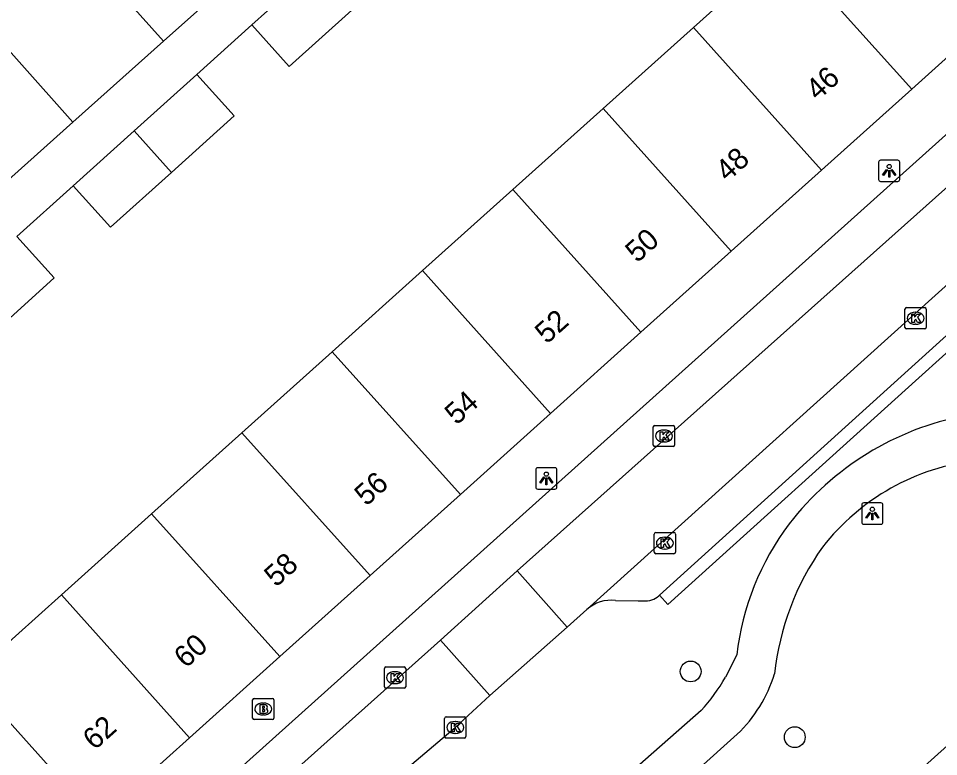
# Model space of a CAD drawing. Extents: x 162172 to 163187, y 382874 to 383684.
# Drawn here: x 162768.67 to 162811.9, y 383370.27 to 383404.94 of the extents above; entities that cross this region are included whole.
import ezdxf

# ---------------------------------------------------------------- set-up
doc = ezdxf.new("R2010")
doc.units = 0
for name, color, linetype in [('IMGEO_Boom', 7, 'Continuous'), ('IMGEO_Brandkraan', 7, 'Continuous'), ('IMGEO_Kolk', 7, 'Continuous'), ('IMGEO_Lichtpunt', 7, 'Continuous'), ('IMGEO_Pand', 7, 'Continuous'), ('IMGEO_Pand_nummerreeks', 7, 'Continuous'), ('IMGEO_Parkeervlak_open', 7, 'Continuous'), ('IMGEO_Rijbaan_lokaal_open', 7, 'Continuous'), ('IMGEO_Voetpad_halfverhard', 7, 'Continuous'), ('IMGEO_Voetpad_open', 7, 'Continuous')]:
    doc.layers.add(name, color=color, linetype=linetype)

msp = doc.modelspace()

# ---------------------------------------------------------------- linework, layer by layer
at = {"layer": 'IMGEO_Boom'}
for centre in [(162800.25, 383374.268), (162805.141, 383371.181)]:
    msp.add_circle(centre, 0.489, dxfattribs=at)
at = {"layer": 'IMGEO_Brandkraan'}
for p, q in [((162779.668, 383372.077), (162779.668, 383372.929)), ((162779.743, 383373.003), (162780.595, 383373.003)), ((162780.669, 383372.929), (162780.669, 383372.077)), ((162780.156, 383372.783), (162780.181, 383372.783)), ((162780.595, 383372.003), (162779.743, 383372.003)), ((162780.179, 383372.223), (162780.154, 383372.223))]:
    msp.add_line(p, q, dxfattribs=at)
for points in [[(162779.668, 383372.077), (162779.668, 383372.929)], [(162779.743, 383373.003), (162780.595, 383373.003)], [(162780.669, 383372.929), (162780.669, 383372.077)], [(162780.016, 383372.703), (162780.016, 383372.303), (162780.229, 383372.303)], [(162780.247, 383372.703), (162780.016, 383372.703)], [(162780.195, 383372.622), (162780.141, 383372.622), (162780.141, 383372.546)], [(162780.141, 383372.546), (162780.194, 383372.546)], [(162780.203, 383372.47), (162780.141, 383372.47), (162780.141, 383372.389)], [(162780.595, 383372.003), (162779.743, 383372.003)], [(162780.141, 383372.389), (162780.203, 383372.389)]]:
    msp.add_lwpolyline(points, dxfattribs=at)
for centre, radius, start, end in [((162779.745, 383372.927), 0.0765, 91.552, 178.448), ((162779.745, 383372.927), 0.0765, 91.552, 178.448), ((162780.593, 383372.927), 0.0765, 1.552, 88.448), ((162780.593, 383372.927), 0.0765, 1.552, 88.448), ((162780.196, 383372.584), 0.0379, 267.8285, 90.9355), ((162780.204, 383372.429), 0.0404, 269.8759, 90.5077), ((162780.251, 383372.558), 0.145, 59.4692, 91.5367), ((162780.276, 383372.605), 0.0922, 285.5137, 58.1501), ((162780.281, 383372.413), 0.105, 301.3115, 78.989), ((162779.745, 383372.079), 0.0765, 181.552, 268.448), ((162779.745, 383372.079), 0.0765, 181.552, 268.448), ((162780.235, 383372.554), 0.251, 268.6676, 293.5347), ((162780.593, 383372.079), 0.0765, 271.552, 358.448), ((162780.593, 383372.079), 0.0765, 271.552, 358.448)]:
    msp.add_arc(centre, radius, start, end, dxfattribs=at)
for centre, major_axis, ratio, start_param, end_param in [((162780.155, 383372.503), (-0.387, 0.002), 0.722429, 4.712389, 7.853982), ((162780.18, 383372.503), (-0.39, 0.002), 0.717154, 1.570796, 4.712389)]:
    msp.add_ellipse(centre, major_axis=major_axis, ratio=ratio, start_param=start_param, end_param=end_param, dxfattribs=at)
at = {"layer": 'IMGEO_Kolk'}
for p, q in [((162810.316, 383390.432), (162810.316, 383391.284)), ((162810.391, 383391.358), (162811.243, 383391.358)), ((162810.804, 383391.138), (162810.829, 383391.138)), ((162811.317, 383391.284), (162811.317, 383390.432)), ((162810.827, 383390.578), (162810.802, 383390.578)), ((162811.243, 383390.358), (162810.391, 383390.358)), ((162798.569, 383385.828), (162799.421, 383385.828)), ((162798.494, 383384.902), (162798.494, 383385.754)), ((162798.982, 383385.608), (162799.007, 383385.608)), ((162799.495, 383385.754), (162799.495, 383384.902)), ((162799.005, 383385.048), (162798.98, 383385.048)), ((162799.421, 383384.828), (162798.569, 383384.828)), ((162798.536, 383379.871), (162798.536, 383380.723)), ((162798.611, 383380.797), (162799.463, 383380.797)), ((162799.537, 383380.723), (162799.537, 383379.871)), ((162799.024, 383380.577), (162799.049, 383380.577)), ((162799.463, 383379.797), (162798.611, 383379.797)), ((162799.047, 383380.017), (162799.022, 383380.017)), ((162785.859, 383373.551), (162785.859, 383374.403)), ((162785.934, 383374.477), (162786.786, 383374.477)), ((162786.347, 383374.257), (162786.372, 383374.257)), ((162786.86, 383374.403), (162786.86, 383373.551)), ((162786.37, 383373.697), (162786.345, 383373.697)), ((162786.786, 383373.477), (162785.934, 383373.477)), ((162788.691, 383371.21), (162788.691, 383372.062)), ((162788.766, 383372.136), (162789.618, 383372.136)), ((162789.692, 383372.062), (162789.692, 383371.21)), ((162789.179, 383371.916), (162789.204, 383371.916)), ((162789.618, 383371.136), (162788.766, 383371.136)), ((162789.202, 383371.356), (162789.177, 383371.356))]:
    msp.add_line(p, q, dxfattribs=at)
for points in [[(162810.316, 383390.432), (162810.316, 383391.284)], [(162810.391, 383391.358), (162811.243, 383391.358)], [(162810.637, 383391.058), (162810.76, 383391.058), (162810.76, 383390.907), (162810.89, 383391.058), (162811.054, 383391.058), (162810.908, 383390.907), (162811.061, 383390.658), (162810.909, 383390.658), (162810.824, 383390.822), (162810.76, 383390.755), (162810.76, 383390.658), (162810.637, 383390.658), (162810.637, 383391.058)], [(162811.317, 383391.284), (162811.317, 383390.432)], [(162811.243, 383390.358), (162810.391, 383390.358)], [(162798.569, 383385.828), (162799.421, 383385.828)], [(162798.494, 383384.902), (162798.494, 383385.754)], [(162798.815, 383385.528), (162798.938, 383385.528), (162798.938, 383385.377), (162799.068, 383385.528), (162799.232, 383385.528), (162799.086, 383385.377), (162799.239, 383385.128), (162799.087, 383385.128), (162799.002, 383385.292), (162798.938, 383385.225), (162798.938, 383385.128), (162798.815, 383385.128), (162798.815, 383385.528)], [(162799.495, 383385.754), (162799.495, 383384.902)], [(162799.421, 383384.828), (162798.569, 383384.828)], [(162798.536, 383379.871), (162798.536, 383380.723)], [(162798.611, 383380.797), (162799.463, 383380.797)], [(162799.537, 383380.723), (162799.537, 383379.871)], [(162798.857, 383380.497), (162798.98, 383380.497), (162798.98, 383380.346), (162799.11, 383380.497), (162799.274, 383380.497), (162799.128, 383380.346), (162799.281, 383380.097), (162799.129, 383380.097), (162799.044, 383380.261), (162798.98, 383380.194), (162798.98, 383380.097), (162798.857, 383380.097), (162798.857, 383380.497)], [(162799.463, 383379.797), (162798.611, 383379.797)], [(162785.859, 383373.551), (162785.859, 383374.403)], [(162785.934, 383374.477), (162786.786, 383374.477)], [(162786.18, 383374.177), (162786.303, 383374.177), (162786.303, 383374.026), (162786.433, 383374.177), (162786.597, 383374.177), (162786.451, 383374.026), (162786.604, 383373.777), (162786.452, 383373.777), (162786.367, 383373.941), (162786.303, 383373.874), (162786.303, 383373.777), (162786.18, 383373.777), (162786.18, 383374.177)], [(162786.86, 383374.403), (162786.86, 383373.551)], [(162786.786, 383373.477), (162785.934, 383373.477)], [(162788.691, 383371.21), (162788.691, 383372.062)], [(162788.766, 383372.136), (162789.618, 383372.136)], [(162789.692, 383372.062), (162789.692, 383371.21)], [(162789.012, 383371.836), (162789.135, 383371.836), (162789.135, 383371.685), (162789.265, 383371.836), (162789.429, 383371.836), (162789.283, 383371.685), (162789.436, 383371.436), (162789.284, 383371.436), (162789.199, 383371.6), (162789.135, 383371.533), (162789.135, 383371.436), (162789.012, 383371.436), (162789.012, 383371.836)], [(162789.618, 383371.136), (162788.766, 383371.136)]]:
    msp.add_lwpolyline(points, dxfattribs=at)
for centre, start, end in [((162810.393, 383391.282), 91.552, 178.448), ((162810.393, 383391.282), 91.552, 178.448), ((162811.241, 383391.282), 1.552, 88.448), ((162811.241, 383391.282), 1.552, 88.448), ((162810.393, 383390.434), 181.552, 268.448), ((162810.393, 383390.434), 181.552, 268.448), ((162811.241, 383390.434), 271.552, 358.448), ((162811.241, 383390.434), 271.552, 358.448), ((162798.571, 383385.752), 91.552, 178.448), ((162798.571, 383385.752), 91.552, 178.448), ((162799.419, 383385.752), 1.552, 88.448), ((162799.419, 383385.752), 1.552, 88.448), ((162798.571, 383384.904), 181.552, 268.448), ((162798.571, 383384.904), 181.552, 268.448), ((162799.419, 383384.904), 271.552, 358.448), ((162799.419, 383384.904), 271.552, 358.448), ((162798.613, 383380.721), 91.552, 178.448), ((162798.613, 383380.721), 91.552, 178.448), ((162799.461, 383380.721), 1.552, 88.448), ((162799.461, 383380.721), 1.552, 88.448), ((162798.613, 383379.873), 181.552, 268.448), ((162798.613, 383379.873), 181.552, 268.448), ((162799.461, 383379.873), 271.552, 358.448), ((162799.461, 383379.873), 271.552, 358.448), ((162785.936, 383374.401), 91.552, 178.448), ((162785.936, 383374.401), 91.552, 178.448), ((162786.784, 383374.401), 1.552, 88.448), ((162786.784, 383374.401), 1.552, 88.448), ((162785.936, 383373.553), 181.552, 268.448), ((162785.936, 383373.553), 181.552, 268.448), ((162786.784, 383373.553), 271.552, 358.448), ((162786.784, 383373.553), 271.552, 358.448), ((162788.768, 383372.06), 91.552, 178.448), ((162788.768, 383372.06), 91.552, 178.448), ((162789.616, 383372.06), 1.552, 88.448), ((162789.616, 383372.06), 1.552, 88.448), ((162788.768, 383371.212), 181.552, 268.448), ((162788.768, 383371.212), 181.552, 268.448), ((162789.616, 383371.212), 271.552, 358.448), ((162789.616, 383371.212), 271.552, 358.448)]:
    msp.add_arc(centre, 0.0765, start, end, dxfattribs=at)
for centre, major_axis, ratio, start_param, end_param in [((162810.803, 383390.858), (-0.387, 0.002), 0.722429, 4.712389, 7.853982), ((162810.828, 383390.858), (-0.39, 0.002), 0.717154, 1.570796, 4.712389), ((162798.981, 383385.328), (-0.387, 0.002), 0.722429, 4.712389, 7.853982), ((162799.006, 383385.328), (-0.39, 0.002), 0.717154, 1.570796, 4.712389), ((162799.023, 383380.297), (-0.387, 0.002), 0.722429, 4.712389, 7.853982), ((162799.048, 383380.297), (-0.39, 0.002), 0.717154, 1.570796, 4.712389), ((162786.346, 383373.977), (-0.387, 0.002), 0.722429, 4.712389, 7.853982), ((162786.371, 383373.977), (-0.39, 0.002), 0.717154, 1.570796, 4.712389), ((162789.178, 383371.636), (-0.387, 0.002), 0.722429, 4.712389, 7.853982), ((162789.203, 383371.636), (-0.39, 0.002), 0.717154, 1.570796, 4.712389)]:
    msp.add_ellipse(centre, major_axis=major_axis, ratio=ratio, start_param=start_param, end_param=end_param, dxfattribs=at)
at = {"layer": 'IMGEO_Lichtpunt'}
for p, q in [((162809.077, 383398.19), (162809.077, 383397.383)), ((162809.077, 383398.19), (162809.077, 383397.383)), ((162809.979, 383398.285), (162809.171, 383398.285)), ((162809.979, 383398.285), (162809.171, 383398.285)), ((162810.073, 383397.383), (162810.073, 383398.19)), ((162810.073, 383397.383), (162810.073, 383398.19)), ((162809.171, 383397.289), (162809.979, 383397.289)), ((162809.171, 383397.289), (162809.979, 383397.289)), ((162792.969, 383383.739), (162792.969, 383382.932)), ((162792.969, 383383.739), (162792.969, 383382.932)), ((162793.871, 383383.834), (162793.063, 383383.834)), ((162793.871, 383383.834), (162793.063, 383383.834)), ((162793.965, 383382.932), (162793.965, 383383.739)), ((162793.965, 383382.932), (162793.965, 383383.739)), ((162793.063, 383382.838), (162793.871, 383382.838)), ((162793.063, 383382.838), (162793.871, 383382.838)), ((162808.285, 383382.088), (162808.285, 383381.281)), ((162808.285, 383382.088), (162808.285, 383381.281)), ((162809.187, 383382.183), (162808.379, 383382.183)), ((162809.187, 383382.183), (162808.379, 383382.183)), ((162809.281, 383381.281), (162809.281, 383382.088)), ((162809.281, 383381.281), (162809.281, 383382.088)), ((162808.379, 383381.187), (162809.187, 383381.187)), ((162808.379, 383381.187), (162809.187, 383381.187))]:
    msp.add_line(p, q, dxfattribs=at)
for points in [[(162809.451, 383397.854), (162809.49, 383397.826), (162809.302, 383397.564), (162809.264, 383397.591), (162809.451, 383397.854)], [(162809.553, 383397.806), (162809.6, 383397.806), (162809.6, 383397.484), (162809.553, 383397.484), (162809.553, 383397.806)], [(162809.663, 383397.826), (162809.701, 383397.853), (162809.888, 383397.591), (162809.849, 383397.563), (162809.663, 383397.826)], [(162793.343, 383383.403), (162793.382, 383383.375), (162793.194, 383383.113), (162793.156, 383383.14), (162793.343, 383383.403)], [(162793.445, 383383.355), (162793.492, 383383.355), (162793.492, 383383.033), (162793.445, 383383.033), (162793.445, 383383.355)], [(162793.555, 383383.375), (162793.593, 383383.402), (162793.78, 383383.14), (162793.741, 383383.112), (162793.555, 383383.375)], [(162808.659, 383381.752), (162808.698, 383381.724), (162808.51, 383381.462), (162808.472, 383381.489), (162808.659, 383381.752)], [(162808.761, 383381.704), (162808.808, 383381.704), (162808.808, 383381.382), (162808.761, 383381.382), (162808.761, 383381.704)], [(162808.871, 383381.724), (162808.909, 383381.751), (162809.096, 383381.489), (162809.057, 383381.461), (162808.871, 383381.724)]]:
    msp.add_lwpolyline(points, dxfattribs=at)
for centre in [(162809.576, 383397.988), (162793.468, 383383.537), (162808.784, 383381.886)]:
    msp.add_circle(centre, 0.0994, dxfattribs=at)
for centre, start, end in [((162809.171, 383398.19), 90, 180), ((162809.171, 383398.19), 90, 180), ((162809.979, 383398.19), 0, 90), ((162809.979, 383398.19), 0, 90), ((162809.171, 383397.383), 180, 270), ((162809.171, 383397.383), 180, 270), ((162809.979, 383397.383), 270, 0), ((162809.979, 383397.383), 270, 360), ((162793.063, 383383.739), 90, 180), ((162793.063, 383383.739), 90, 180), ((162793.871, 383383.739), 0, 90), ((162793.871, 383383.739), 0, 90), ((162793.063, 383382.932), 180, 270), ((162793.063, 383382.932), 180, 270), ((162793.871, 383382.932), 270, 0), ((162793.871, 383382.932), 270, 360), ((162808.379, 383382.088), 90, 180), ((162808.379, 383382.088), 90, 180), ((162809.187, 383382.088), 0, 90), ((162809.187, 383382.088), 0, 90), ((162808.379, 383381.281), 180, 270), ((162808.379, 383381.281), 180, 270), ((162809.187, 383381.281), 270, 0), ((162809.187, 383381.281), 270, 360)]:
    msp.add_arc(centre, 0.0946, start, end, dxfattribs=at)
at = {"layer": 'IMGEO_Pand'}
for points in [[(162770.283, 383409.692), (162775.479, 383403.874)], [(162800.375, 383404.519), (162804.616, 383408.327)], [(162810.633, 383401.625), (162804.616, 383408.327)], [(162779.731, 383407.672), (162775.479, 383403.874)], [(162782.573, 383407.284), (162779.638, 383404.643)], [(162771.228, 383400.077), (162766.032, 383405.895)], [(162779.638, 383404.643), (162781.392, 383402.688), (162784.327, 383405.33)], [(162814.873, 383405.433), (162810.633, 383401.625)], [(162796.133, 383400.711), (162800.375, 383404.519)], [(162800.375, 383404.519), (162806.393, 383397.816)], [(162775.479, 383403.874), (162771.228, 383400.077)], [(162777.054, 383402.317), (162774.099, 383399.658)], [(162775.853, 383397.704), (162778.808, 383400.363), (162777.054, 383402.317)], [(162806.393, 383397.816), (162810.633, 383401.625)], [(162791.892, 383396.903), (162796.133, 383400.711)], [(162796.133, 383400.711), (162802.152, 383394.007)], [(162771.228, 383400.077), (162766.977, 383396.281)], [(162774.099, 383399.658), (162771.241, 383397.086)], [(162774.099, 383399.658), (162775.853, 383397.704)], [(162771.241, 383397.086), (162772.995, 383395.132), (162775.853, 383397.704)], [(162802.152, 383394.007), (162806.393, 383397.816)], [(162787.65, 383393.096), (162791.892, 383396.903)], [(162791.892, 383396.903), (162797.911, 383390.198)], [(162768.598, 383394.707), (162770.352, 383392.754), (162767.381, 383390.08)], [(162797.911, 383390.198), (162802.152, 383394.007)], [(162783.408, 383389.288), (162787.65, 383393.096)], [(162793.671, 383386.389), (162787.65, 383393.096)], [(162793.671, 383386.389), (162797.911, 383390.198)], [(162779.167, 383385.48), (162783.408, 383389.288)], [(162783.408, 383389.288), (162789.43, 383382.58)], [(162789.43, 383382.58), (162793.671, 383386.389)], [(162774.925, 383381.672), (162779.167, 383385.48)], [(162779.167, 383385.48), (162785.19, 383378.771)], [(162785.19, 383378.771), (162789.43, 383382.58)], [(162770.684, 383377.865), (162774.925, 383381.672)], [(162780.949, 383374.962), (162774.925, 383381.672)], [(162780.949, 383374.962), (162785.19, 383378.771)], [(162772.388, 383367.272), (162766.36, 383373.983), (162770.684, 383377.865)], [(162770.684, 383377.865), (162776.709, 383371.153)], [(162776.709, 383371.153), (162780.949, 383374.962)], [(162772.388, 383367.272), (162776.709, 383371.153)]]:
    msp.add_lwpolyline(points, dxfattribs=at)
at = {"layer": 'IMGEO_Parkeervlak_open'}
for points in [[(162796.724, 383377.607), (162797.785, 383377.591), (162798.029, 383377.587)], [(162798.758, 383377.827), (162798.788, 383377.854)]]:
    msp.add_lwpolyline(points, dxfattribs=at)
for centre, radius, start, end in [((162796.535, 383375.859), 1.758, 83.8197, 131.7827), ((162798.137, 383378.487), 0.907, 263.1797, 313.2653)]:
    msp.add_arc(centre, radius, start, end, dxfattribs=at)
at = {"layer": 'IMGEO_Rijbaan_lokaal_open'}
for points in [[(162829.073, 383412.003), (162792.101, 383379)], [(162795.363, 383377.17), (162813.956, 383393.935)], [(162788.501, 383375.734), (162792.101, 383379)], [(162792.101, 383379), (162794.445, 383376.349)], [(162794.445, 383376.349), (162795.363, 383377.17)], [(162790.812, 383373.137), (162794.445, 383376.349)], [(162736.903, 383329.498), (162763.169, 383353.106), (162788.501, 383375.734)], [(162788.501, 383375.734), (162790.812, 383373.137)], [(162809.569, 383368.324), (162817.637, 383375.567)], [(162784.406, 383367.598), (162789.192, 383371.636), (162790.812, 383373.137)]]:
    msp.add_lwpolyline(points, dxfattribs=at)
at = {"layer": 'IMGEO_Voetpad_halfverhard'}
for points in [[(162802.417, 383375.041), (162801.891, 383373.999)], [(162800.736, 383372.427), (162775.641, 383350.343)], [(162777.312, 383348.702), (162802.438, 383371.316)]]:
    msp.add_lwpolyline(points, dxfattribs=at)
for centre, radius, start, end in [((162815.722, 383372.825), 13.702, 100.8421, 142.3188), ((162814.966, 383373.445), 10.82, 96.761, 141.9718), ((162814.914, 383373.62), 12.577, 142.9323, 173.513), ((162816.662, 383372.847), 12.537, 144.5989, 174.0364), ((162797.773, 383376.165), 6.729, 313.8912, 342.5718), ((162793.849, 383378.698), 9.315, 317.6834, 329.7047)]:
    msp.add_arc(centre, radius, start, end, dxfattribs=at)
at = {"layer": 'IMGEO_Voetpad_open'}
for points in [[(162737.383, 383332.314), (162825.342, 383411.243)], [(162777.054, 383402.317), (162779.638, 383404.643)], [(162768.598, 383394.707), (162771.241, 383397.086)], [(162812.771, 383390.505), (162798.788, 383377.854)], [(162798.788, 383377.854), (162799.177, 383377.409), (162810.962, 383388.056), (162813.188, 383390.067), (162812.771, 383390.505)]]:
    msp.add_lwpolyline(points, dxfattribs=at)

# ---------------------------------------------------------------- texts
at = {"layer": 'IMGEO_Pand_nummerreeks'}
for s, p in [('46', (162806.215, 383401.044)), ('48', (162801.976, 383397.237)), ('50', (162797.736, 383393.428)), ('52', (162793.49, 383389.615)), ('54', (162789.253, 383385.808)), ('56', (162785.012, 383381.999)), ('58', (162780.773, 383378.192)), ('60', (162776.533, 383374.383)), ('62', (162772.248, 383370.535))]:
    msp.add_text(s, height=1, rotation=41.9311, dxfattribs=at).set_placement(p)

doc.saveas('drawing.dxf')
